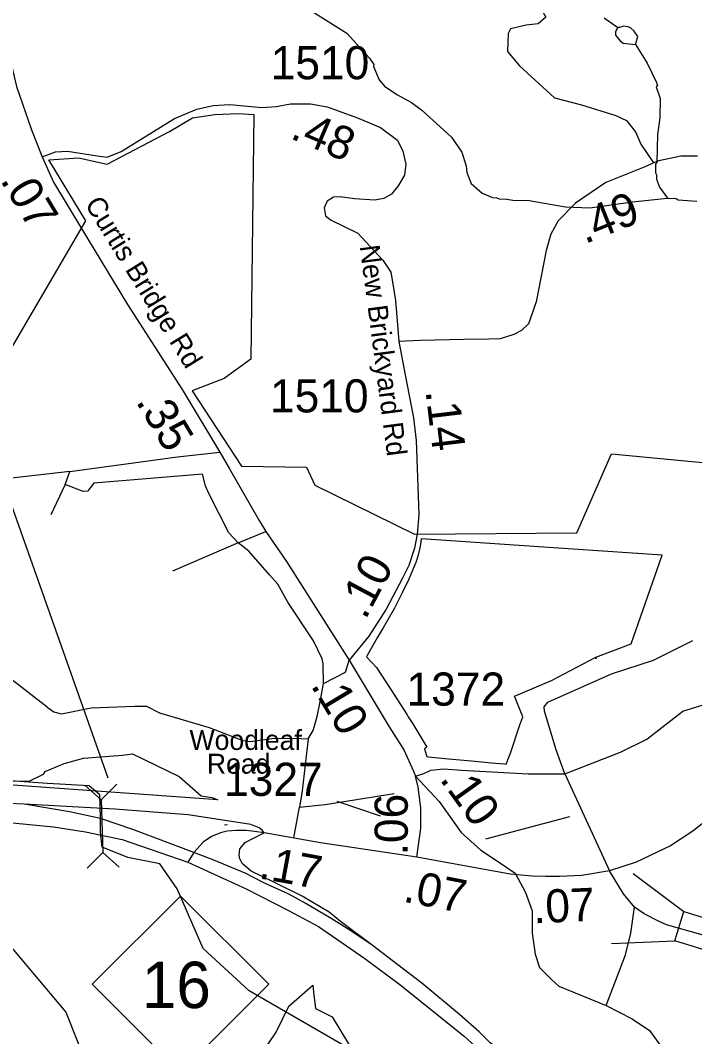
# Model space of a CAD drawing. Extents: x 1248089 to 1457196, y 820910 to 988753.
# Drawn here: x 1354328 to 1356872, y 879902 to 883736 of the extents above; entities that cross this region are included whole.
import ezdxf

# ---------------------------------------------------------------- set-up
doc = ezdxf.new("R2010")
doc.units = 0
for name, color, linetype in [('Exist Boundary Political City Limit New', 7, 'Continuous'), ('Exist Boundary Political City Limit New Hole', 7, 'Continuous'), ('Exist Hydrographic Creek Single Shore', 7, 'Continuous'), ('Exist Hydrographic Misc Water Feature', 7, 'Continuous'), ('Exist Road Non-System Type 51', 7, 'Continuous'), ('Exist Road Primary Interstate Ramp 1 Lane Attributed', 7, 'Continuous'), ('Exist Road Primary NC Shield CELL', 7, 'Continuous'), ('Exist Road Primary NC Shield Number Label', 7, 'Continuous'), ('Exist Road Primary US Attributed', 7, 'Continuous'), ('Exist Road Primary US Divided Attributed', 7, 'Continuous'), ('Exist Road Primary US Mileage Hundredths English Label', 7, 'Continuous'), ('Exist Road Primary US Structure Culvert CELL', 7, 'Continuous'), ('Exist Road Primary US Structure Culvert Number Label', 7, 'Continuous'), ('Exist Road Primary US UnDivided 4 Lane Attributed', 7, 'Continuous'), ('Exist Road Secondary Structure Standard Bridge CELL', 7, 'Continuous'), ('Exist Road Secondary Type 51 Attributed', 7, 'Continuous'), ('Exist Road Secondary Type 51 Label', 7, 'Continuous'), ('Map Preparation Boundary City Limit Buffer Line', 7, 'Continuous'), ('Prop GRAU CAT1 Cell', 7, 'Continuous'), ('Prop Lane Lines', 7, 'Continuous')]:
    doc.layers.add(name, color=color, linetype=linetype)

msp = doc.modelspace()

# ---------------------------------------------------------------- linework, layer by layer
at = {"layer": 'Exist Boundary Political City Limit New'}
for points in [[(1353723.9, 882546.9), (1353418.3, 881749.8), (1353756.9, 881625.4), (1354185, 882188), (1354031.1, 882323.7), (1354188.2, 882318.5), (1354575.6, 882979.7), (1354434.9, 883209.4), (1354547.5, 883217.2), (1354655.9, 883192.9), (1354890.1, 883316.9), (1354978, 883368.7)], [(1354978, 883368.7), (1355061.5, 883380.6), (1355149.2, 883384.9), (1355208.5, 883381.2), (1355197, 882457.5), (1355097.3, 882385.3), (1354976.1, 882338.7), (1355162.3, 882053.7), (1355407.7, 882050.6), (1355438.8, 881982.2), (1355814.6, 881798.3), (1356427.5, 881802.4), (1356558, 882101), (1357523.7, 882008.9)]]:
    msp.add_lwpolyline(points, dxfattribs=at)
at = {"layer": 'Exist Boundary Political City Limit New Hole'}
for p, q in [((1356413.3, 881741.1), (1355840.4, 881780.1)), ((1356499.4, 881333.2), (1356500.6, 881327.3)), ((1355930.6, 880952.1), (1356042, 880941.6)), ((1355401.3, 880070.2), (1355431.1, 880096.7)), ((1355431.1, 880096.7), (1355433.7, 880070.2))]:
    msp.add_line(p, q, dxfattribs=at)
for points in [[(1355840.4, 881780.1), (1355839.8, 881776.9), (1355839.1, 881772.1), (1355838.4, 881767.5), (1355834.6, 881745.7), (1355828.4, 881718.4), (1355819.7, 881690.3), (1355813, 881673), (1355793.6, 881628.2), (1355769, 881576.4), (1355739.2, 881518.4), (1355696.7, 881444.2), (1355673.7, 881406.3), (1355636.3, 881339.8)], [(1356500.6, 881327.3), (1356499.4, 881333.2), (1356632.6, 881384.1), (1356749.3, 881718.2), (1356413.3, 881741.1)], [(1355636.3, 881339.8), (1355633.7, 881335), (1355671.1, 881294.4), (1355722.9, 881215.5), (1355787, 881115.7), (1355791.5, 881108.4)], [(1356223.4, 881108.3), (1356192.6, 881186.1), (1356331.4, 881246.4), (1356499.4, 881333.2)], [(1355791.5, 881108.4), (1355808.5, 881082.1), (1355861.8, 880993.7)], [(1356161.3, 880930.7), (1356178, 880975.7), (1356212.3, 881078.6), (1356223.4, 881108.3)], [(1353828.3, 881006.4), (1354045.8, 880974.4), (1354171.8, 880879.3), (1354212.1, 880866.5), (1354363.5, 880866.9), (1354415.1, 880892.1), (1354421.6, 880902.8), (1354492.9, 880932.1), (1354565.9, 880953.3), (1354714, 880963.8), (1354750.6, 880968.9), (1354927.4, 880884.1), (1355010.1, 880810.5), (1355051.1, 880805), (1355072.9, 880795.5)], [(1355861.8, 880993.7), (1355853.3, 880988.3), (1355860.5, 880963.4), (1355861.9, 880958.7)], [(1355861.9, 880958.7), (1355866.4, 880958.3), (1355930.6, 880952.1)], [(1356042, 880941.6), (1356105.7, 880935.5), (1356154.9, 880931.2), (1356161.3, 880930.7)], [(1355072.9, 880795.5), (1354211.3, 880857.8), (1353713.4, 880855.7)], [(1355073.2, 879595.7), (1355088.7, 879611.9), (1355119.6, 879654.9), (1355153.6, 879707.7), (1355226.7, 879817.5), (1355261.9, 879872.4), (1355292.7, 879919.4), (1355341.5, 880017), (1355401.3, 880070.2)], [(1355433.7, 880070.2), (1355441, 880008.8), (1355504.1, 879977.3), (1355566.4, 879875.2), (1355622.9, 879848.1), (1355677.8, 879855.1), (1355689.5, 879834), (1355669.5, 879749.4), (1355704.2, 879718.7), (1355784.5, 879637.1), (1355869.9, 879476), (1355866.9, 879313.7), (1355933.4, 879078.5), (1355967.9, 879002.2), (1356028.7, 878893.8), (1356037, 878837.3)]]:
    msp.add_lwpolyline(points, dxfattribs=at)
at = {"layer": 'Exist Hydrographic Creek Single Shore'}
msp.add_lwpolyline([(1355692.1, 879785.7), (1355191.1, 880075.5), (1355018.2, 880235), (1354919.5, 880459.6), (1354854.4, 880554), (1354733.2, 880578.7), (1354636.6, 880616.9), (1354631, 880673.6), (1354631, 880698.3), (1354629.9, 880727.5), (1354627.6, 880814.5), (1354587.2, 880848.2), (1354430.1, 880857.2), (1354236.5, 880870.5)], dxfattribs=at)
at = {"layer": 'Exist Hydrographic Misc Water Feature'}
for points in [[(1355427.4, 883770.9), (1355559.6, 883687.8), (1355645.5, 883593.8), (1355661, 883569.5), (1355660.8, 883561.5), (1355681.7, 883511.1), (1355703.1, 883486.5), (1355750.5, 883455.5), (1355803.8, 883426.3), (1355843.2, 883397.3), (1355954.9, 883294.7), (1355993.4, 883238.1), (1356010.5, 883185.5), (1356011.9, 883161.4), (1356029, 883121), (1356070.3, 883084.1), (1356109.8, 883067.2), (1356125.8, 883066.9), (1356133.8, 883062.7), (1356163.8, 883062), (1356185.7, 883057.5), (1356247.6, 883056), (1356385.1, 883033), (1356476, 883029.2), (1356637.5, 883051.1), (1356769.5, 883065.3)], [(1356530.9, 883745.6), (1356582, 883708.5)], [(1356582, 883708.5), (1356576.3, 883699.4), (1356573, 883690.9), (1356573.5, 883680.6), (1356591, 883658.2), (1356602.8, 883650), (1356648.1, 883645)], [(1356648.1, 883645), (1356657.4, 883674.7), (1356643.8, 883695), (1356630.1, 883707.3), (1356620.2, 883711.6), (1356604.2, 883714), (1356588.1, 883708.3), (1356582, 883708.5)], [(1356648.1, 883645), (1356693.1, 883573.9), (1356727.6, 883501.1), (1356731.2, 883489), (1356727.1, 883485.1), (1356742.2, 883440.8), (1356740.6, 883368.8), (1356731.1, 883305), (1356728.9, 883201.1), (1356724.7, 883193.2), (1356724, 883161.2), (1356727.9, 883153.1), (1356727.5, 883137.1), (1356738.8, 883106.9), (1356769.5, 883065.3)], [(1356769.5, 883065.3), (1356801.8, 883063.4), (1356809.8, 883059.2), (1356879.6, 883053.6)]]:
    msp.add_lwpolyline(points, dxfattribs=at)
at = {"layer": 'Exist Road Non-System Type 51'}
msp.add_line((1355098.8, 880701.9), (1355109.3, 880703.1), dxfattribs=at)
for points in [[(1355797.2, 884508.1), (1355870.1, 884138.8), (1355891.4, 884051.3), (1355919.8, 884008.7), (1356111.3, 883951.9), (1356184.7, 883909.3), (1356250.9, 883824.1), (1356295.8, 883774.4), (1356310, 883748.3), (1356281.6, 883722.3), (1356236.7, 883717.6), (1356177.6, 883703.4), (1356168.1, 883686.8), (1356165.7, 883618.2), (1356210.7, 883563.7), (1356343, 883443.6), (1356444.7, 883417.6), (1356574.8, 883377.3), (1356615, 883358.4), (1356648.1, 883315.8), (1356669.4, 883268.5), (1356716.3, 883198.4)], [(1354515, 882034.3), (1354306.1, 882010), (1354259.9, 882002), (1354193.3, 882018), (1353965.6, 882104.6)], [(1354515, 882034.3), (1354921.1, 882088.9), (1355081.1, 882107.3)], [(1354497.6, 881985), (1354515, 882034.3)], [(1355015.7, 882023.6), (1354605.5, 881990.3), (1354586.9, 881966.3), (1354584.2, 881959.7), (1354565.6, 881958.3), (1354497.6, 881985)], [(1355150.2, 881765.1), (1355114.2, 881802.4), (1355039.6, 881951.7), (1355026.3, 881979.7), (1355015.7, 882023.6)], [(1354497.6, 881985), (1354443, 881870.4)], [(1355150.2, 881765.1), (1355254, 881807.8)], [(1355150.2, 881765.1), (1354902.5, 881658.5)], [(1355472.2, 881234.6), (1355470.9, 881308.6), (1355466.9, 881327.2), (1355433.6, 881395.2), (1355337.7, 881541.8), (1355299.1, 881609.7), (1355268.5, 881644.4), (1355189.9, 881733.7), (1355150.2, 881765.1)], [(1354428.7, 881145.5), (1354283.1, 881258.3), (1354099.4, 881383.6), (1353918.3, 881503.5), (1353823.7, 881570.2), (1353785.6, 881588.4)], [(1356382.1, 880893.9), (1356349.9, 880983.8), (1356305.9, 881130.4), (1356304.6, 881146.4), (1356317.9, 881163.7), (1356557.6, 881270.3), (1356716.1, 881322.3), (1356865.2, 881396.9)], [(1355472.2, 881234.6), (1355554.8, 881277.2), (1355568, 881322.3)], [(1355414.1, 881025.6), (1355432.3, 881057.3), (1355448.2, 881110.6), (1355460.2, 881171.9), (1355472.2, 881234.6)], [(1356382.1, 880893.9), (1356592.5, 880975.2), (1356691, 881024.5), (1356826.8, 881129.8), (1356919.7, 881158.4), (1357006.2, 881191.7), (1357043.5, 881209), (1357078.2, 881210.3), (1357111.4, 881199.7), (1357142.1, 881173), (1357175.4, 881130.4), (1357248.6, 880986.5)], [(1354428.7, 881145.5), (1354454, 881128.2), (1354483.3, 881120.2), (1354595.1, 881142.8), (1354758.9, 881149.5), (1354804.2, 881149.5), (1354853.5, 881124.2), (1355039.9, 881068.2)], [(1355039.9, 881068.2), (1355167.8, 881018.9), (1355195.7, 881016.2), (1355277, 881026.9), (1355358.2, 881028.2), (1355414.1, 881025.6)], [(1355414.1, 881025.6), (1355391.5, 880829.7), (1355381.4, 880768.6)], [(1355818.3, 880885.2), (1355850.7, 880895.2), (1355876, 880907.2), (1355925.3, 880912.5), (1355991.9, 880907.2), (1356243.6, 880893.9), (1356382.1, 880893.9)], [(1356382.1, 880893.9), (1356550.7, 880527.7)], [(1355381.4, 880768.6), (1355478.6, 880777.9), (1355738.3, 880819.3)], [(1355360.1, 880652.7), (1355381.4, 880768.6)], [(1353639.3, 880579.5), (1353714.9, 880591.1), (1353819.5, 880617.3), (1353869, 880620.2), (1353906.8, 880614.4), (1353956.2, 880594), (1354226.6, 880317.6), (1354499.9, 879994.6), (1354546.5, 879878.2), (1354613.3, 879683.2), (1354665.7, 879587.2), (1354706.4, 879546.5), (1354787.8, 879537.7), (1354889.6, 879534.8), (1355098.9, 879540.6), (1355317, 879546.5), (1355407.1, 879552.3), (1355456.5, 879552.3), (1355474, 879546.5), (1355494.3, 879523.2)], [(1356195.2, 880519), (1356233.2, 880446.5), (1356258.4, 880376.4), (1356258.4, 880292.3), (1356269.6, 880213.8), (1356286.4, 880163.3), (1356331.3, 880118.4), (1356359.3, 880093.2), (1356538.6, 880020.3)], [(1356538.6, 880020.3), (1356611.5, 880211), (1356631.1, 880292.3), (1356645.5, 880390.2)], [(1356538.6, 880020.3), (1356636.7, 879969.8), (1356701.1, 879925), (1356760, 879843.6), (1356807.6, 879717.5), (1356844, 879624.9), (1356897.3, 879535.2), (1357118.6, 879268.8), (1357230.7, 879145.4)]]:
    msp.add_lwpolyline(points, dxfattribs=at)
at = {"layer": 'Exist Road Primary Interstate Ramp 1 Lane Attributed'}
for points in [[(1355248.4, 880671.7), (1355240.7, 880681), (1355229.2, 880690.2), (1355197.6, 880702.9), (1354961.2, 880739.1), (1354684.3, 880760.5), (1354342, 880779.4)], [(1355655.7, 880246.9), (1355536.4, 880336.1), (1355492.7, 880371.3), (1355390.8, 880431.9), (1355284.4, 880485.6), (1355199.4, 880526.9), (1355164.4, 880555.7), (1355155.8, 880572.7), (1355154.1, 880585.4), (1355155.7, 880611.3), (1355176.4, 880634.3), (1355204.7, 880649.6), (1355248.4, 880671.7)]]:
    msp.add_lwpolyline(points, dxfattribs=at)
at = {"layer": 'Exist Road Primary NC Shield CELL'}
msp.add_lwpolyline([(1354599.3, 880099.8), (1354932.3, 880432.8), (1355265.3, 880099.8), (1354932.3, 879766.8)], close=True, dxfattribs=at)
at = {"layer": 'Exist Road Primary US Attributed'}
msp.add_lwpolyline([(1357924.3, 881582.8), (1357813.3, 881476.6), (1357579.5, 881277.5), (1357305.9, 881033.5), (1357248.6, 880986.5), (1357126.8, 880881.6), (1356985, 880772.1), (1356865.6, 880677.5), (1356781.1, 880622.7), (1356651.7, 880560.5), (1356550.7, 880527.7)], dxfattribs=at)
at = {"layer": 'Exist Road Primary US Divided Attributed'}
for points in [[(1354342, 880779.4), (1354286.4, 880781.9), (1354103.1, 880787.9), (1354067.5, 880784.8), (1353699.9, 880777.4), (1353632, 880750.5)], [(1354981.9, 880596.7), (1354752.2, 880684.2), (1354630.7, 880725.2), (1354513.1, 880750.6), (1354342, 880779.4)], [(1353632, 880750.5), (1353735.3, 880729.4), (1354076.8, 880727.5), (1354311.2, 880708.2), (1354452.8, 880694.3), (1354573.5, 880674.9), (1354711.9, 880646.3), (1354960.3, 880560.4)], [(1355655.7, 880246.9), (1355570.6, 880303.4), (1355500.2, 880348.3), (1355402, 880405.6), (1355340.9, 880439.6), (1355244.2, 880483.7), (1355176.1, 880518.6), (1355058.5, 880568.1), (1354981.9, 880596.7)], [(1354960.3, 880560.4), (1355180, 880460.5), (1355340.1, 880378.5), (1355452.3, 880317.3), (1355627.5, 880197.4), (1355760.1, 880099.1), (1355912.5, 879976), (1356003.1, 879903.3), (1356266.8, 879665.7), (1356360.5, 879590.6), (1356610.3, 879347.6), (1356820.7, 879132.4), (1357006.4, 878920.3), (1357117.2, 878787.3)], [(1357190.4, 878817.5), (1357049.7, 878980.7), (1356922.8, 879123.1), (1356690.8, 879372.3), (1356446.3, 879599.9), (1356283.9, 879731.4), (1356194.1, 879805.7), (1356100.5, 879879.3), (1356058.8, 879920.3), (1355985.3, 879986.1), (1355842.9, 880104.5), (1355751.6, 880173.4), (1355655.7, 880246.9)]]:
    msp.add_lwpolyline(points, dxfattribs=at)
at = {"layer": 'Exist Road Primary US Structure Culvert CELL'}
for p, q in [((1354571.4, 880851.1), (1354633.4, 880795.4)), ((1354692.3, 880854.3), (1354633.4, 880795.4)), ((1354633.4, 880795.4), (1354638.6, 880597.1)), ((1354579.7, 880538.3), (1354638.6, 880597.1)), ((1354700.6, 880541.5), (1354638.6, 880597.1))]:
    msp.add_line(p, q, dxfattribs=at)
at = {"layer": 'Exist Road Primary US Structure Culvert Number Label'}
msp.add_line((1354659.9, 880877.7), (1353913.4, 882982.8), dxfattribs=at)
at = {"layer": 'Exist Road Primary US UnDivided 4 Lane Attributed'}
for p, q in [((1354981.9, 880596.7), (1354960.3, 880560.4)), ((1356176.4, 880514.9), (1355823.6, 880578.9))]:
    msp.add_line(p, q, dxfattribs=at)
for points in [[(1355248.4, 880671.7), (1355211.3, 880676), (1355180, 880680.3), (1355142.9, 880680.3), (1355108.7, 880677.4), (1355083.1, 880671.7), (1355048.8, 880657.5), (1355017.5, 880636.1), (1354981.9, 880596.7)], [(1355823.6, 880578.9), (1355460.8, 880633.2), (1355248.4, 880671.7)], [(1356550.7, 880527.7), (1356445.8, 880510.6), (1356361.7, 880506.3), (1356308.9, 880506.3), (1356259.1, 880507.7), (1356176.4, 880514.9)]]:
    msp.add_lwpolyline(points, dxfattribs=at)
at = {"layer": 'Exist Road Secondary Structure Standard Bridge CELL'}
for p, q in [((1356639.8, 880517.2), (1356831.6, 880374.3)), ((1356558.5, 880253.6), (1356797.4, 880263.6))]:
    msp.add_line(p, q, dxfattribs=at)
msp.add_lwpolyline([(1356831.6, 880374.3), (1357498.5, 880168.4), (1357464.4, 880057.7), (1356797.4, 880263.6)], close=True, dxfattribs=at)
at = {"layer": 'Exist Road Secondary Type 51 Attributed'}
for points in [[(1354222.1, 883991.4), (1354242.6, 883822.2), (1354268.1, 883679.5), (1354296.1, 883562.3), (1354313.9, 883485.9), (1354369.9, 883322.8), (1354410.6, 883220.9)], [(1354410.6, 883220.9), (1354460.2, 883240), (1354506, 883242.6), (1354618.1, 883224.7), (1354655, 883219.6), (1354708.4, 883241.3), (1354909.6, 883366.1), (1354993.6, 883400.5), (1355055.9, 883414.5), (1355118.3, 883418.3), (1355239.2, 883406.9), (1355293.1, 883410.4), (1355346.6, 883420.6), (1355423, 883420.6), (1355485.3, 883409.2), (1355599.9, 883368.4), (1355686.5, 883331.5), (1355751.4, 883284.3), (1355770.5, 883242.3), (1355781.9, 883193.9), (1355776.8, 883151.8), (1355753.9, 883111.1), (1355728.5, 883080.5), (1355699.2, 883063.9), (1355664.8, 883057.6), (1355588.5, 883062.7), (1355535, 883070.3), (1355509.7, 883069.4), (1355485.5, 883054.2), (1355474, 883028.7), (1355479.1, 882998.1), (1355500.8, 882982.8), (1355601.3, 882933.1), (1355695.5, 882831.2), (1355725.9, 882786), (1355733.5, 882741.4), (1355743.7, 882679), (1355755.9, 882525.1)], [(1354410.6, 883220.9), (1354453.3, 883126.1), (1354556.3, 882954.8)], [(1356882.6, 883223.8), (1356819.4, 883223.8), (1356736.5, 883206), (1356716.3, 883198.4), (1356688, 883185), (1356536.5, 883124.2), (1356422.8, 883046.4), (1356356.8, 882980.1), (1356329.7, 882929.2), (1356311.6, 882867.8), (1356274.5, 882674.1), (1356252.9, 882612.7), (1356245.6, 882591.7), (1356218.5, 882565.4), (1356189.6, 882551.4), (1356138.3, 882534.4), (1356096.3, 882533.3), (1356001.7, 882532.1), (1355837.2, 882528.6), (1355755.9, 882525.1)], [(1354556.3, 882954.8), (1354581.6, 882912.8), (1354732.7, 882664.1), (1354938.5, 882343.1), (1355081.1, 882107.3), (1355117.7, 882044.3), (1355229.4, 881849.7), (1355254, 881807.8), (1355331.7, 881694.3), (1355568, 881322.3)], [(1355755.9, 882525.1), (1355780.4, 882398.7), (1355811, 882236.9), (1355821.1, 882151.6), (1355830.1, 881906.6), (1355831.4, 881871), (1355825.1, 881797.7)], [(1355825.1, 881797.7), (1355814.8, 881744.9), (1355793.2, 881679.9), (1355770.3, 881631.5), (1355707.9, 881514.3), (1355643, 881413.6), (1355568, 881322.3)], [(1355568, 881322.3), (1355719.2, 881070.6), (1355775.2, 880984), (1355810.7, 880903.7), (1355818.3, 880885.2)], [(1355818.3, 880885.2), (1355907.6, 880789.1), (1355991.6, 880671.9), (1356065.4, 880605.6), (1356131.6, 880562.3), (1356195.2, 880519)], [(1355823.6, 880578.9), (1355838.8, 880688.4), (1355838.8, 880764.9), (1355828.6, 880843.8), (1355818.3, 880885.2)], [(1357104.8, 880223.8), (1356903.4, 880285.1), (1356765.4, 880324.1), (1356738.5, 880336.1), (1356681.5, 880366.1), (1356645.5, 880390.2), (1356603.6, 880441.2), (1356550.7, 880527.7)]]:
    msp.add_lwpolyline(points, dxfattribs=at)
at = {"layer": 'Exist Road Secondary Type 51 Label'}
for points in [[(1355522, 880790.8), (1355685, 880734.8)], [(1356399.1, 880731.6), (1356082.4, 880647.7)]]:
    msp.add_lwpolyline(points, dxfattribs=at)
at = {"layer": 'Map Preparation Boundary City Limit Buffer Line'}
for points in [[(1353723.9, 882546.9), (1353418.3, 881749.8), (1353756.9, 881625.4), (1354185, 882188), (1354031.1, 882323.7), (1354188.2, 882318.5), (1354575.6, 882979.7), (1354434.9, 883209.4), (1354547.5, 883217.2), (1354655.9, 883192.9), (1354890.1, 883316.9), (1354978, 883368.7)], [(1354978, 883368.7), (1355061.5, 883380.6), (1355149.2, 883384.9), (1355208.5, 883381.2), (1355197, 882457.5), (1355097.3, 882385.3), (1354976.1, 882338.7), (1355162.3, 882053.7), (1355407.7, 882050.6), (1355438.8, 881982.2), (1355814.6, 881798.3), (1356427.5, 881802.4), (1356558, 882101), (1357523.7, 882008.9)]]:
    msp.add_lwpolyline(points, dxfattribs=at)

# ---------------------------------------------------------------- texts
at = {"layer": 'Exist Road Primary NC Shield Number Label'}
msp.add_text('16', height=175, dxfattribs=at).set_placement((1354786.4, 880010.1))
at = {"layer": 'Exist Road Primary US Mileage Hundredths English Label'}
for s, rotation, p in [('.17', 349.6385, (1355223.9, 880500.1)), ('.07', 349.0099, (1355768.6, 880412.1)), ('.07', 2.4915, (1356264.9, 880329.6))]:
    msp.add_text(s, height=125, rotation=rotation, dxfattribs=at).set_placement(p)
at = {"layer": 'Exist Road Secondary Type 51 Label'}
for s, rotation, p in [('Curtis Bridge Rd', 301.6102, (1354569.3, 883043)), ('New Brickyard Rd', 277.453, (1355608.1, 882884.3))]:
    msp.add_text(s, height=75, rotation=rotation, dxfattribs=at).set_placement(p)
for s, p in [('Woodleaf', (1354966.2, 880983.9)), ('Road', (1355031.7, 880894.4))]:
    msp.add_text(s, height=75, dxfattribs=at).set_placement(p)
at = {"layer": 'Prop GRAU CAT1 Cell'}
for s, rotation, p in [('.48', 336.8864, (1355342.2, 883292.2)), ('.07', 301.0293, (1354250.2, 883133.1)), ('.49', 21.8948, (1356458, 882891.5)), ('.14', 276.804, (1355856.5, 882337.5)), ('.35', 300.9521, (1354761.7, 882298.2)), ('.10', 61.979, (1355629.6, 881471.9)), ('.10', 300.9976, (1355421.8, 881227.2)), ('.10', 305.6336, (1355907.7, 880873.4)), ('.06', 90, (1355789.6, 880586.1))]:
    msp.add_text(s, height=125, rotation=rotation, dxfattribs=at).set_placement(p)
at = {"layer": 'Prop Lane Lines'}
for s, p in [('1510', (1355272.5, 883513.7)), ('1510', (1355269.9, 882257)), ('1372', (1355785, 881150.9)), ('1327', (1355096.7, 880810.5))]:
    msp.add_text(s, height=125, dxfattribs=at).set_placement(p)

doc.saveas('drawing.dxf')
